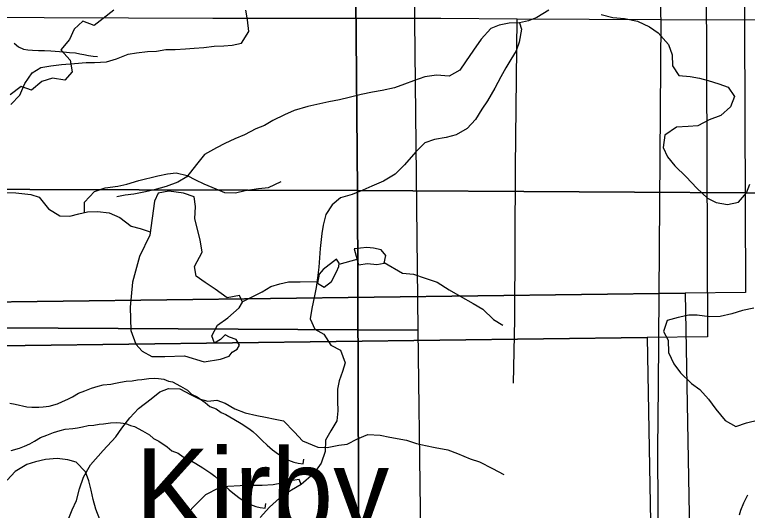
# Model space of a CAD drawing. Extents: x -21.1 to 50.3, y 0 to 22.1.
# Drawn here: x 7.069 to 7.902, y 18.778 to 19.342 of the extents above; entities that cross this region are included whole.
import ezdxf

# ---------------------------------------------------------------- set-up
doc = ezdxf.new("R2010")
doc.units = 0
for name, color, linetype in [('GM_X_City_Street', 7, 'Continuous'), ('GM_X_County_Road', 7, 'Continuous'), ('GM_X_Major_Lake', 7, 'Continuous'), ('GM_X_Minor_Lake', 7, 'Continuous'), ('GM_X_Minor_Lake_Text', 7, 'Continuous'), ('GM_X_Minor_River', 7, 'Continuous'), ('GM_X_Section', 7, 'Continuous'), ('GM_X_Township_Road', 7, 'Continuous')]:
    doc.layers.add(name, color=color, linetype=linetype)

msp = doc.modelspace()

# ---------------------------------------------------------------- linework, layer by layer
at = {"layer": 'GM_X_City_Street'}
for points in [[(7.80095, 18.91944), (7.80407, 19.33675), (7.80375, 19.3415), (7.8047, 19.64532), (7.80502, 19.75222), (7.80614, 19.89506), (7.80725, 20.00418), (7.80757, 20.12762), (7.80725, 20.26252), (7.80745, 20.40955)], [(7.55342, 19.3381), (7.64012, 19.33746), (7.80407, 19.33675), (7.96966, 19.33641), (8.07035, 19.33609), (8.15275, 19.33609), (8.29623, 19.33593), (8.47026, 19.33513), (8.75229, 19.33482), (8.89737, 19.33394)], [(7.63613, 18.92287), (7.63769, 18.99547), (7.63847, 19.16857), (7.64012, 19.33746)]]:
    msp.add_lwpolyline(points, dxfattribs=at)
at = {"layer": 'GM_X_County_Road'}
msp.add_line((7.80011, 18.84739), (7.80095, 18.91944), dxfattribs=at)
msp.add_lwpolyline([(7.80076, 18.72653), (7.80006, 18.84258), (7.80011, 18.84739)], dxfattribs=at)
at = {"layer": 'GM_X_Major_Lake'}
for points in [[(7.7356, 19.34254), (7.74886, 19.33913), (7.76213, 19.33799), (7.77691, 19.33496), (7.79056, 19.32851), (7.80041, 19.32169), (7.81215, 19.30842), (7.81632, 19.29666), (7.81669, 19.28414), (7.82388, 19.27314), (7.83677, 19.27201), (7.84738, 19.27011), (7.85724, 19.26746), (7.86974, 19.26367), (7.87998, 19.25987), (7.88755, 19.24926), (7.883, 19.2375), (7.872, 19.22764), (7.85873, 19.2227), (7.84584, 19.21588), (7.83484, 19.21512), (7.82158, 19.21436), (7.8083, 19.20525), (7.8064, 19.19122), (7.81133, 19.1806), (7.81966, 19.17036), (7.83254, 19.15785), (7.84466, 19.14495), (7.85678, 19.13358), (7.86664, 19.12865), (7.87952, 19.12637), (7.89204, 19.12903), (7.90114, 19.13965), (7.90493, 19.14951)], [(7.90941, 19.00842), (7.89652, 19.00576), (7.88439, 19.00197), (7.87111, 18.99894), (7.85899, 18.99855), (7.84496, 19.00045), (7.83549, 19.00045), (7.82335, 18.99779), (7.81084, 18.99438), (7.80667, 18.98186), (7.81197, 18.972), (7.81234, 18.95797), (7.8184, 18.94507), (7.82597, 18.93483), (7.83847, 18.9227), (7.84795, 18.91587), (7.8578, 18.90487), (7.86613, 18.8935), (7.87674, 18.8806), (7.88886, 18.87378), (7.901, 18.87795), (7.91502, 18.88137)]]:
    msp.add_lwpolyline(points, dxfattribs=at)
at = {"layer": 'GM_X_Minor_Lake'}
for points in [[(7.22248, 19.09116), (7.21056, 19.06711), (7.20285, 19.03778), (7.20007, 19.00926), (7.20069, 18.98305), (7.20652, 18.96714), (7.2138, 18.95923), (7.22486, 18.95326), (7.23966, 18.9534), (7.26204, 18.95399), (7.28411, 18.94735), (7.30268, 18.95019), (7.31252, 18.9537), (7.31627, 18.95829), (7.32193, 18.96177), (7.32455, 18.96635), (7.32069, 18.97278), (7.31308, 18.97536), (7.30812, 18.97798), (7.30286, 18.97261), (7.29607, 18.96837), (7.29296, 18.9767), (7.2993, 18.98892), (7.31099, 18.99738), (7.32417, 19.00853), (7.3279, 19.01502), (7.32442, 19.02259), (7.3104, 19.02017), (7.29665, 19.02993), (7.28558, 19.03742), (7.27527, 19.04454), (7.27327, 19.05554), (7.28185, 19.07196), (7.27983, 19.086), (7.27355, 19.10988), (7.27456, 19.12395), (7.27294, 19.13496), (7.26076, 19.13902), (7.24404, 19.14152), (7.23192, 19.13913), (7.22783, 19.12997)], [(7.22783, 19.12997), (7.22248, 19.09116)], [(7.45996, 19.05768), (7.46982, 19.05891), (7.48045, 19.05787), (7.48878, 19.05947), (7.49098, 19.06823), (7.48561, 19.07464), (7.47687, 19.07646), (7.46927, 19.07715), (7.45486, 19.07587)], [(7.45486, 19.07587), (7.45996, 19.05768)], [(7.41978, 19.05236), (7.4149, 19.047), (7.41309, 19.03672), (7.42072, 19.03223), (7.42901, 19.03877), (7.43461, 19.04946), (7.43759, 19.05557), (7.43793, 19.05937), (7.43486, 19.0639)], [(7.43486, 19.0639), (7.41978, 19.05236)]]:
    msp.add_lwpolyline(points, dxfattribs=at)
at = {"layer": 'GM_X_Minor_River'}
for points in [[(7.18142, 19.34741), (7.16928, 19.33793), (7.15904, 19.32996), (7.14616, 19.33489), (7.1363, 19.32579), (7.13098, 19.31403), (7.12112, 19.30227), (7.13173, 19.29051), (7.134, 19.27724), (7.12565, 19.26776), (7.11163, 19.27003), (7.0995, 19.26624), (7.08774, 19.25637), (7.07599, 19.26054), (7.06348, 19.25106)], [(7.06449, 19.23998), (7.07447, 19.25051), (7.0803, 19.26375), (7.08878, 19.27582), (7.09834, 19.28218), (7.10974, 19.28396), (7.1219, 19.28536), (7.13672, 19.28673), (7.15002, 19.28773), (7.15951, 19.28764), (7.17318, 19.28864), (7.18461, 19.29194), (7.19795, 19.29712), (7.20745, 19.29893), (7.21999, 19.30032), (7.22987, 19.3006), (7.24052, 19.30239), (7.25115, 19.30266), (7.26292, 19.3033), (7.2728, 19.30396), (7.28382, 19.30499), (7.2956, 19.30639), (7.30661, 19.30665), (7.31611, 19.30732), (7.32676, 19.30987), (7.33487, 19.32308), (7.33349, 19.33639), (7.3317, 19.34743)], [(7.67609, 19.34747), (7.66244, 19.33912), (7.65296, 19.33533), (7.64272, 19.33305), (7.63097, 19.33267), (7.6196, 19.33039), (7.61012, 19.3266), (7.59912, 19.31446), (7.5904, 19.30194), (7.58129, 19.28867), (7.57484, 19.27919), (7.56271, 19.27236), (7.54831, 19.27349), (7.53504, 19.27159), (7.52215, 19.26704), (7.51191, 19.26325), (7.50054, 19.25907), (7.48651, 19.25604), (7.47552, 19.25414), (7.46263, 19.25149), (7.44898, 19.24807), (7.43799, 19.24541), (7.42586, 19.24314), (7.40197, 19.23782), (7.38643, 19.23327), (7.37543, 19.22834), (7.36254, 19.22189), (7.35306, 19.2162), (7.3432, 19.21241), (7.33031, 19.20558), (7.31932, 19.20103), (7.30794, 19.19571), (7.29846, 19.19078), (7.28481, 19.18319), (7.27571, 19.17182), (7.26471, 19.15778), (7.25447, 19.15171), (7.2412, 19.14678), (7.22755, 19.14299), (7.2177, 19.14071), (7.20443, 19.13805), (7.19457, 19.13691), (7.18509, 19.13502)], [(7.64272, 19.33305), (7.645, 19.32584), (7.64233, 19.31105), (7.63892, 19.30119), (7.63285, 19.29133), (7.62716, 19.28184), (7.62147, 19.2716), (7.61464, 19.25871), (7.60629, 19.24429), (7.60022, 19.23481), (7.59301, 19.22305), (7.58353, 19.21281), (7.57101, 19.20561), (7.55964, 19.20257), (7.54637, 19.20029), (7.53538, 19.1965), (7.52514, 19.18626), (7.51224, 19.17147), (7.50162, 19.16084), (7.48835, 19.15288), (7.47508, 19.14719), (7.46484, 19.14263), (7.45271, 19.1377), (7.43944, 19.13391), (7.42996, 19.12594), (7.42275, 19.11494), (7.41971, 19.1028), (7.41819, 19.09333), (7.41629, 19.07626), (7.41552, 19.06564), (7.41476, 19.05502), (7.41324, 19.04288), (7.41172, 19.03188), (7.40982, 19.0224), (7.40678, 19.00799), (7.40487, 18.99623), (7.41017, 18.98447), (7.42041, 18.97878), (7.42836, 18.96627), (7.43935, 18.96058), (7.44465, 18.94617), (7.44161, 18.93631), (7.43781, 18.92569), (7.43591, 18.91621), (7.43591, 18.90255), (7.43628, 18.89155), (7.43514, 18.88018), (7.42831, 18.86879), (7.42224, 18.85818), (7.42185, 18.84528), (7.41729, 18.83201), (7.40857, 18.81987), (7.39454, 18.80773), (7.38354, 18.80128), (7.36989, 18.79218), (7.35851, 18.78194), (7.34789, 18.77018)], [(7.06817, 19.30989), (7.07314, 19.30574), (7.07887, 19.30311), (7.08382, 19.302), (7.08915, 19.30165), (7.09601, 19.30131), (7.10286, 19.30135), (7.10971, 19.301), (7.11467, 19.30065), (7.11961, 19.3003), (7.12418, 19.29994), (7.13104, 19.29922), (7.13789, 19.29888), (7.14285, 19.29777), (7.14742, 19.29703), (7.15276, 19.29554), (7.15809, 19.29481), (7.16304, 19.29446)], [(7.14804, 19.11698), (7.14815, 19.12884), (7.15942, 19.14111), (7.17153, 19.14502), (7.18593, 19.14706), (7.19616, 19.14943), (7.20978, 19.15336), (7.23174, 19.15889), (7.24273, 19.16127), (7.25258, 19.16212), (7.26475, 19.1592), (7.27428, 19.15435), (7.28381, 19.14988), (7.29753, 19.14393), (7.30743, 19.13984), (7.31996, 19.13958), (7.33094, 19.14196), (7.3461, 19.14438), (7.35747, 19.14563), (7.37183, 19.15222)], [(7.05887, 19.13978), (7.07026, 19.13951), (7.08697, 19.13777), (7.09649, 19.13443), (7.10723, 19.12124), (7.1202, 19.11338), (7.13159, 19.11311), (7.14182, 19.11548), (7.15166, 19.11785), (7.16304, 19.11834), (7.17634, 19.11657), (7.18853, 19.11136), (7.20114, 19.1016), (7.21141, 19.09904), (7.22303, 19.09517)], [(7.43783, 19.05823), (7.45815, 19.06414)], [(7.48897, 19.06019), (7.50976, 19.04827), (7.52229, 19.04687), (7.53561, 19.04243), (7.54932, 19.038), (7.56306, 19.02901), (7.57526, 19.0219), (7.59014, 19.01369), (7.6012, 19.00733), (7.61345, 18.99528), (7.62375, 18.98892)], [(7.32764, 19.01561), (7.35019, 19.02701), (7.36, 19.0328), (7.37022, 19.03594), (7.38006, 19.03831), (7.39334, 19.03843), (7.41343, 19.03867)], [(7.12923, 18.90464), (7.13454, 18.90732), (7.14137, 18.91154), (7.14859, 18.91424), (7.15618, 18.91732), (7.16378, 18.91964), (7.16948, 18.92119), (7.17823, 18.922), (7.18356, 18.92279), (7.18926, 18.92396), (7.19573, 18.92514), (7.2022, 18.92555), (7.20828, 18.92673), (7.21323, 18.92713), (7.22121, 18.92832), (7.2273, 18.92873), (7.23225, 18.92838), (7.23835, 18.92765), (7.24369, 18.9254), (7.24826, 18.92429), (7.25742, 18.9194), (7.26544, 18.91488), (7.27004, 18.91035), (7.27614, 18.90734), (7.28532, 18.90094), (7.29067, 18.89641), (7.29792, 18.89379), (7.30365, 18.88964), (7.30899, 18.88739), (7.31815, 18.88212), (7.32618, 18.87723), (7.33497, 18.8712), (7.33955, 18.86781), (7.34453, 18.86327), (7.35027, 18.85761), (7.35601, 18.85232), (7.36213, 18.84704), (7.36862, 18.84213), (7.37397, 18.83874), (7.38008, 18.83536), (7.38618, 18.83311), (7.39114, 18.832), (7.39685, 18.83127), (7.39758, 18.83659)], [(7.1305, 18.76922), (7.13421, 18.77876), (7.13905, 18.78944), (7.14235, 18.80277), (7.14716, 18.81612), (7.15501, 18.82987), (7.16928, 18.84634), (7.18394, 18.86206), (7.19068, 18.87162), (7.19968, 18.88349), (7.20945, 18.89422), (7.22416, 18.905), (7.23395, 18.91307), (7.24378, 18.91696), (7.25669, 18.9167), (7.26889, 18.90997), (7.27842, 18.90513), (7.28831, 18.90256), (7.29854, 18.90379), (7.30807, 18.90008), (7.31913, 18.89373), (7.33093, 18.88928), (7.34424, 18.88599), (7.35413, 18.88418), (7.36515, 18.882), (7.37465, 18.88019), (7.38691, 18.86739), (7.39611, 18.85721), (7.41363, 18.85016), (7.42426, 18.84988), (7.43752, 18.85228), (7.447, 18.85351), (7.4587, 18.8597), (7.47042, 18.86475), (7.48447, 18.86374), (7.49549, 18.86157), (7.5145, 18.85795), (7.52592, 18.85425), (7.53581, 18.85207), (7.54683, 18.84989), (7.56128, 18.84699), (7.57232, 18.84291), (7.58679, 18.83697), (7.59745, 18.83365), (7.61232, 18.82581), (7.6249, 18.81909)], [(7.0634, 18.90009), (7.0695, 18.89899), (7.08246, 18.89602), (7.08817, 18.89567), (7.09616, 18.89572), (7.10111, 18.89612), (7.10795, 18.89692), (7.11745, 18.89963), (7.12315, 18.90194), (7.12923, 18.90464)], [(7.08594, 18.85412), (7.09125, 18.85681), (7.09808, 18.86102), (7.1053, 18.86372), (7.11289, 18.8668), (7.12049, 18.86913), (7.12619, 18.87068), (7.13495, 18.87149), (7.14027, 18.87227), (7.14597, 18.87344), (7.15244, 18.87462), (7.15891, 18.87504), (7.16499, 18.87621), (7.16994, 18.87662), (7.17792, 18.8778), (7.18401, 18.87821), (7.18896, 18.87786), (7.19506, 18.87714), (7.2004, 18.87488), (7.20497, 18.87377), (7.21413, 18.86888), (7.22216, 18.86437), (7.22675, 18.85983), (7.23285, 18.85683), (7.24203, 18.85042), (7.24738, 18.84589), (7.25463, 18.84327), (7.26036, 18.83913), (7.2657, 18.83687), (7.27487, 18.83161), (7.28289, 18.82671), (7.29168, 18.82068), (7.29626, 18.81729), (7.30124, 18.81276), (7.30698, 18.80709), (7.31272, 18.8018), (7.31884, 18.79652), (7.32534, 18.79162), (7.33068, 18.78823), (7.33679, 18.78484), (7.3429, 18.7826), (7.34785, 18.78149), (7.35356, 18.78075), (7.3543, 18.78608)], [(7.06467, 18.8464), (7.07417, 18.84912), (7.07986, 18.85143), (7.08594, 18.85412)], [(7.16557, 18.76788), (7.16102, 18.77964), (7.158, 18.79064), (7.15573, 18.80126), (7.15308, 18.81187), (7.14929, 18.82211), (7.13869, 18.83311), (7.12921, 18.83576), (7.11708, 18.83728), (7.10381, 18.83614), (7.09244, 18.83349), (7.08258, 18.83045), (7.06931, 18.82248), (7.06021, 18.81262)], [(7.39454, 18.80773), (7.39226, 18.81342), (7.38241, 18.8119), (7.37255, 18.80925), (7.3627, 18.80735), (7.35019, 18.80659), (7.33465, 18.80658), (7.32517, 18.80621), (7.31114, 18.80544), (7.30053, 18.80355), (7.28574, 18.79596), (7.27626, 18.78648), (7.26336, 18.7732)], [(7.89786, 18.7868), (7.90238, 18.79594)], [(7.89299, 18.77309), (7.89448, 18.77842), (7.89786, 18.7868)]]:
    msp.add_lwpolyline(points, dxfattribs=at)
at = {"layer": 'GM_X_Section'}
for points in [[(6.46064, 20.14904), (7.44997, 20.14748), (7.45853, 19.14217), (6.46467, 19.14528)], [(7.44997, 20.14748), (8.46844, 20.13891), (8.46716, 19.13592), (7.45853, 19.14217)], [(6.88082, 20.03211), (7.89619, 20.04203), (7.90002, 19.02624), (7.83142, 19.02525), (6.88772, 19.01332)], [(6.49363, 20.00748), (7.51608, 20.00403), (7.5274, 18.98311), (6.50457, 18.98884)], [(6.83753, 19.9816), (7.8529, 19.99152), (7.85673, 18.97573), (7.78814, 18.97473), (6.84443, 18.96281)], [(6.46467, 19.14528), (7.45853, 19.14217), (7.46215, 18.13462), (6.46827, 18.13471)], [(7.45853, 19.14217), (8.46716, 19.13592), (8.4678, 18.13938), (7.46215, 18.13462)], [(6.88772, 19.01332), (7.83142, 19.02525), (7.84977, 17.99671), (6.83569, 18.01448), (6.83581, 19.01172)], [(7.5274, 18.98311), (7.54061, 17.96333), (6.51666, 17.95921), (6.50457, 18.98884)], [(6.84443, 18.96281), (7.78814, 18.97473), (7.80649, 17.9462), (6.7924, 17.96396), (6.79252, 18.9612)]]:
    msp.add_lwpolyline(points, close=True, dxfattribs=at)
at = {"layer": 'GM_X_Township_Road'}
msp.add_lwpolyline([(7.00585, 19.33943), (7.29403, 19.33802), (7.55342, 19.3381)], dxfattribs=at)

# ---------------------------------------------------------------- texts
at = {"layer": 'GM_X_Minor_Lake_Text'}
msp.add_text('Kirby', height=0.094742, rotation=359.93087, dxfattribs=at).set_placement((7.20574, 18.75392))

doc.saveas('drawing.dxf')
